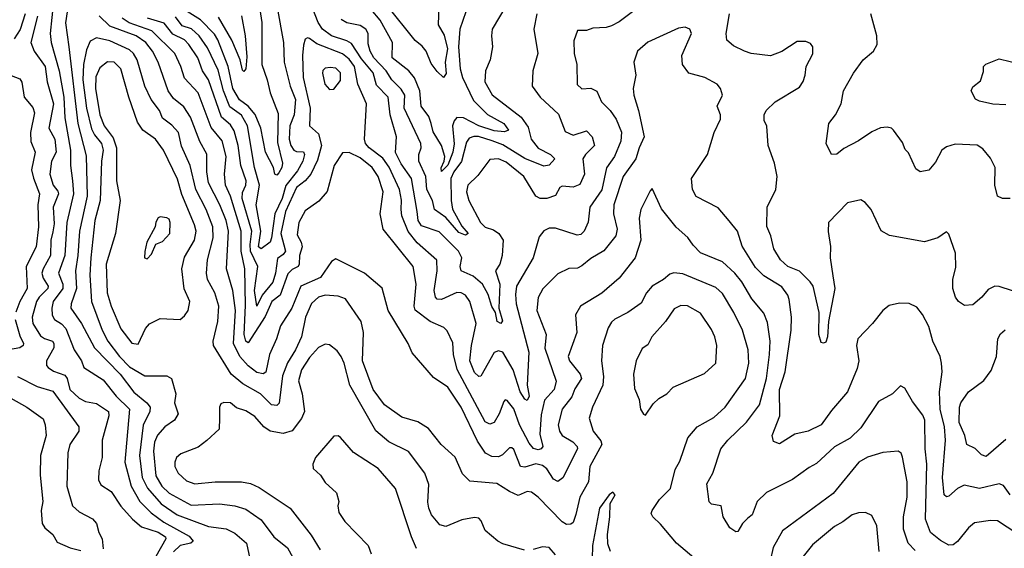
# Model space of a CAD drawing. Extents: x 1678759 to 1859541, y 384609 to 522867.
# Tile 296 of 466: x 1752125 to 1756608, y 514332 to 516738. Entities that reach past the tile are written whole.
import ezdxf

# ---------------------------------------------------------------- set-up
doc = ezdxf.new("R2010")
doc.units = 0

msp = doc.modelspace()

# ---------------------------------------------------------------- linework, layer by layer
at = {"layer": '0CON20XD'}
for points in [[(1753268.7, 516955), (1753326.7, 516635), (1753328.8, 516545), (1753356.7, 516435), (1753380.5, 516375), (1753375.2, 516305), (1753355.6, 516254.4), (1753351.2, 516195), (1753359, 516165), (1753372.7, 516145), (1753385, 516137.6), (1753416.7, 516136.7), (1753421.9, 516125), (1753413.3, 516095), (1753389.3, 516050.7), (1753336.1, 515983.9), (1753319.6, 515925), (1753285.9, 515855), (1753271.4, 515745)], [(1753203.9, 516875), (1753227.2, 516725), (1753226.9, 516535), (1753251.9, 516465), (1753265.1, 516405.1), (1753301.5, 516311.5), (1753298.9, 516178.9), (1753321.6, 516085), (1753318.4, 516065), (1753305, 516041.1), (1753295, 516030), (1753285.8, 516035.8), (1753280.9, 516065), (1753243.5, 516135), (1753222.8, 516245), (1753196.7, 516306.7), (1753165, 516344.1), (1753125, 516373.3), (1753095.1, 516425), (1753074.6, 516525), (1753026.7, 516646.7), (1753011.6, 516671.6), (1752947.7, 516737.7), (1752887.6, 516775)], [(1752278.5, 516821.5), (1752263.2, 516675), (1752267.6, 516635), (1752305, 516505.7), (1752325.9, 516385), (1752330.9, 516290.9), (1752355.5, 516145), (1752356.1, 516073.9), (1752365.6, 516004.4), (1752370.3, 515945), (1752339.9, 515815), (1752330, 515665), (1752301, 515585), (1752321.2, 515535), (1752321.5, 515515), (1752276.8, 515455), (1752271, 515425), (1752273.1, 515393.1), (1752283.3, 515373.3), (1752315, 515354.3), (1752335, 515333.2), (1752372.7, 515235), (1752406.2, 515185), (1752416.8, 515155), (1752505, 515098.4), (1752564.1, 515025), (1752625.2, 514965), (1752603.3, 514725), (1752632.2, 514615), (1752671.6, 514545), (1752723, 514493), (1752781.5, 514451.5), (1752897, 514387), (1752914.1, 514365), (1752904.4, 514355.6), (1752855, 514345.1), (1752824.5, 514315.5)], [(1754347.3, 516815), (1754276.4, 516695), (1754272.7, 516665), (1754277.8, 516615), (1754267.8, 516555), (1754246.2, 516505), (1754242.4, 516455), (1754275.6, 516395.6), (1754408.4, 516295), (1754439.5, 516249.5), (1754453.2, 516195), (1754485, 516154), (1754542.2, 516125), (1754562.2, 516105), (1754535, 516075.4), (1754511.1, 516071.1), (1754425, 516105.9), (1754325, 516168.2), (1754276.7, 516186.7), (1754213.6, 516206.4), (1754192.9, 516207.1), (1754171, 516199), (1754159.8, 516180.2), (1754137.2, 516092.8), (1754101.6, 516045), (1754087.7, 516015), (1754089.4, 515915), (1754096.1, 515876.1), (1754137.8, 515797.8), (1754167.1, 515765), (1754155, 515757.5), (1754125, 515770.3), (1754065, 515837.6), (1754013.4, 515875), (1754004, 515915), (1753978.6, 515965), (1753974.5, 516025), (1753942.1, 516095), (1753942.9, 516125), (1753952.9, 516155), (1753951.1, 516175), (1753875.5, 516335), (1753878.8, 516395), (1753862.4, 516422.4), (1753819, 516465), (1753794.1, 516505), (1753736.6, 516565), (1753720.4, 516595), (1753711.5, 516628.5), (1753711.4, 516675), (1753700.8, 516695), (1753675, 516711.9), (1753615, 516724.1), (1753589.2, 516739.2)], [(1752149.4, 516765), (1752126.2, 516693.8), (1752099.1, 516650.9)], [(1752344.8, 516805), (1752333.9, 516723.9), (1752348.6, 516615), (1752388.8, 516265), (1752428.1, 516118.1), (1752431.8, 515935), (1752397.3, 515775), (1752390.1, 515665), (1752379, 515595), (1752383.9, 515515), (1752359, 515445), (1752357.4, 515425), (1752405.7, 515355), (1752464.8, 515245), (1752581.6, 515125), (1752645, 515043.5), (1752704.1, 514995), (1752718.9, 514975), (1752716.9, 514955), (1752686.8, 514893.2), (1752670.5, 514755), (1752681.9, 514655), (1752706, 514606), (1752769.1, 514535), (1752841.3, 514485), (1752985, 514430.9), (1753065, 514420.8), (1753105, 514401.1), (1753157.8, 514355), (1753173.1, 514285)], [(1754915, 516774.6), (1754855, 516728.4), (1754819.9, 516710.1), (1754795, 516702.4), (1754735, 516698.9), (1754705, 516688.9), (1754665, 516688.6), (1754647.9, 516642.1), (1754648.9, 516585), (1754661.1, 516535), (1754663.1, 516443.1), (1754685, 516423.1), (1754725, 516426), (1754752.5, 516412.5), (1754773.5, 516365), (1754813.8, 516325), (1754840.3, 516285), (1754865.7, 516225.7), (1754861.6, 516185), (1754832.6, 516115), (1754796.2, 516063.8), (1754775, 515964.5), (1754721.6, 515885), (1754712.7, 515817.3), (1754694.4, 515775.6), (1754679.3, 515760.7), (1754663.1, 515756.9), (1754565, 515789.7), (1754535, 515789.6), (1754512.2, 515777.8), (1754490.8, 515749.2), (1754463.4, 515655), (1754387.1, 515525), (1754382.1, 515487.9), (1754385.9, 515445), (1754442.4, 515225), (1754436.1, 515075), (1754444.1, 515025), (1754435, 515005.4), (1754425, 515010.8), (1754403.8, 515045), (1754371.7, 515145), (1754324.4, 515224.4), (1754305, 515231.6), (1754285, 515223.4), (1754225, 515116.2), (1754215, 515114.1), (1754195, 515131.8), (1754175.2, 515185), (1754182.4, 515255), (1754203.5, 515355), (1754173.8, 515455), (1754155, 515484.5), (1754135, 515495.3), (1754115, 515495.9), (1754045, 515465.3), (1754026, 515466), (1754017.9, 515475), (1754012.1, 515505), (1754025.7, 515595.7), (1754023.5, 515643.5), (1753935, 515723.2), (1753894.4, 515774.4), (1753865.3, 515845), (1753861.2, 515875), (1753863.3, 515916.7), (1753854, 515965), (1753807.3, 516067.3), (1753778.2, 516108.2), (1753716.1, 516155), (1753699.1, 516175), (1753695.3, 516195), (1753704.7, 516355), (1753665.2, 516445), (1753648.6, 516525), (1753625, 516558.9), (1753595, 516582.8), (1753478.5, 516628.5), (1753445, 516653.3), (1753435, 516655.4), (1753425, 516648.9), (1753417, 516623), (1753412.3, 516575), (1753415.5, 516475.5), (1753448.2, 516335), (1753444.5, 516254.5), (1753485, 516219.1), (1753498.3, 516165), (1753481.3, 516098.7), (1753450.2, 516035), (1753425.4, 516004.6), (1753385, 515974.2), (1753335, 515865.9), (1753313.8, 515765), (1753334.4, 515685), (1753325, 515669.7), (1753298, 515652), (1753289.4, 515585), (1753276.7, 515543.3), (1753229.6, 515485), (1753205, 515434.5), (1753194.3, 515505), (1753209.4, 515615), (1753175.8, 515685), (1753173.6, 515715), (1753181.5, 515775), (1753137.1, 515925), (1753138.9, 515951.1), (1753155.2, 515985), (1753156.3, 516005), (1753131.9, 516075), (1753119.4, 516165), (1753101.8, 516231.8), (1753085, 516260.3), (1753043.5, 516295), (1752985, 516464.6), (1752957.1, 516505), (1752935.2, 516565), (1752895, 516625.8), (1752875, 516646.3), (1752822.2, 516672.2), (1752782.8, 516722.8), (1752707.1, 516745)], [(1754480, 516765), (1754466.2, 516695), (1754483.4, 516585), (1754461.8, 516505), (1754458.9, 516435), (1754495.5, 516385.5), (1754578.9, 516308.9), (1754608.6, 516228.6), (1754645, 516212), (1754705, 516231.9), (1754732.2, 516205), (1754742.1, 516165), (1754700.5, 516125), (1754688.5, 516105), (1754696.2, 516035), (1754675, 515988.1), (1754645, 515976.4), (1754595, 515981.1), (1754584.4, 515975), (1754565, 515937.5), (1754525, 515924), (1754495, 515924.7), (1754474.8, 515934.8), (1754420.8, 516025), (1754340.5, 516090.5), (1754304.7, 516105.3), (1754265, 516101.5), (1754211.6, 516028.4), (1754165.4, 515985), (1754158.8, 515955), (1754169.2, 515915), (1754222.8, 515815), (1754245, 515794.6), (1754281.8, 515781.8), (1754306, 515765), (1754325.6, 515735), (1754322, 515665), (1754311.6, 515625), (1754292, 515595), (1754311.6, 515535), (1754306.8, 515425), (1754322.5, 515367.5), (1754315, 515355.6), (1754299.1, 515365), (1754291.5, 515405), (1754275, 515432.9), (1754258, 515488), (1754231.7, 515535), (1754190.4, 515570.4), (1754135, 515595.8), (1754130.9, 515615), (1754138, 515655), (1754123.6, 515685), (1754035, 515772.9), (1753955, 515800), (1753939.7, 515825), (1753935.4, 515865.4), (1753908.5, 516015), (1753861.9, 516081.9), (1753836.7, 516133.3), (1753840.8, 516205), (1753812.4, 516305), (1753803.3, 516385), (1753750.2, 516440.2), (1753735, 516495.9), (1753680.8, 516560.8), (1753635, 516630.3), (1753615, 516642.2), (1753545, 516664.3), (1753503.6, 516695), (1753483.9, 516725), (1753457.1, 516795)], [(1754155.7, 516774.3), (1754129.5, 516695), (1754122.7, 516615), (1754131, 516515), (1754140.8, 516475), (1754190.5, 516370.5), (1754255, 516306.1), (1754330, 516265), (1754350, 516235), (1754332.9, 516227.1), (1754285, 516231.6), (1754216, 516255), (1754145, 516291), (1754115, 516292.7), (1754102.6, 516277.4), (1754095.5, 516254.5), (1754102.8, 516172.8), (1754097.1, 516135), (1754075, 516076.4), (1754045, 516048), (1754043.3, 516063.3), (1754058.2, 516095), (1754060.3, 516115), (1754044.8, 516165), (1754008, 516228), (1753998.3, 516265), (1753987.2, 516297.2), (1753953.5, 516345), (1753946.8, 516415), (1753923.2, 516473.2), (1753896.7, 516505), (1753820.9, 516565), (1753821.8, 516635), (1753766.6, 516736.6), (1753725, 516783.9)], [(1754033.4, 516805), (1754029.8, 516715), (1754057.9, 516667.9), (1754072.9, 516605), (1754061.8, 516545), (1754066.6, 516493.4), (1754055, 516475.8), (1754025, 516503), (1753998.4, 516538.4), (1753975, 516594.4), (1753958.2, 516618.2), (1753925, 516642.9), (1753796.5, 516805)], [(1755692.4, 516457.6), (1755701.9, 516485), (1755705.6, 516525), (1755736.6, 516583.4), (1755736.2, 516615), (1755725, 516630), (1755705, 516638.8), (1755665, 516639.4), (1755595, 516593.1), (1755543.4, 516573.4), (1755455, 516583.6), (1755425, 516594.5), (1755375, 516618.9), (1755345.4, 516645.4), (1755342, 516675), (1755357.3, 516765)], [(1756635, 515924.3), (1756600, 515925), (1756576.7, 515935), (1756565.8, 515985), (1756566.5, 516065), (1756545, 516108), (1756510.7, 516150.7), (1756485, 516166.9), (1756385, 516171.2), (1756345, 516159.6), (1756323.1, 516145), (1756295, 516090), (1756265, 516053.3), (1756225, 516046.2), (1756205, 516060), (1756172.7, 516132.7), (1756157, 516147), (1756145, 516178.8), (1756104.3, 516235), (1756094.5, 516244.5), (1756075, 516248.5), (1756045, 516245.4), (1756005, 516228.2), (1755945, 516186.4), (1755878, 516152), (1755845, 516125.7), (1755822, 516125), (1755796.7, 516175), (1755808.8, 516265), (1755839.2, 516305), (1755865.3, 516354.7), (1755875.6, 516415), (1755921.5, 516495), (1755965, 516556), (1756012, 516595), (1756028.8, 516625), (1756028.1, 516665), (1756000, 516765)], [(1752205.9, 516754.1), (1752175.8, 516635), (1752190, 516595), (1752241.4, 516525), (1752249.5, 516455), (1752279.3, 516355), (1752257.8, 516245), (1752284.8, 516194.8), (1752290.8, 516135), (1752269.8, 516095), (1752262.2, 516035), (1752277.1, 515985), (1752298.2, 515958.2), (1752300.9, 515945), (1752276.7, 515885), (1752281, 515809), (1752275, 515773.3), (1752267.2, 515735), (1752265.6, 515665), (1752231.2, 515605), (1752226.2, 515585), (1752231.1, 515561.1), (1752253.9, 515525), (1752252.7, 515515), (1752213.2, 515475), (1752201.3, 515455), (1752182.3, 515385), (1752185.2, 515355.2), (1752219.9, 515299.9), (1752237.3, 515287.3), (1752274.3, 515275), (1752280.7, 515265), (1752279.7, 515245), (1752246.2, 515185), (1752247.1, 515165), (1752253.8, 515155), (1752278.3, 515138.3), (1752331, 515121), (1752340.7, 515105), (1752353.4, 515055), (1752395, 515015.3), (1752425, 515000.9), (1752475, 514991.7), (1752529.2, 514955), (1752530.5, 514935), (1752500.4, 514825), (1752500.5, 514745), (1752484.6, 514685), (1752484.1, 514644.1), (1752495, 514620.5), (1752540.7, 514590.7), (1752585, 514523.8), (1752637.9, 514465), (1752679.5, 514429.5), (1752755, 514405.1), (1752788.4, 514385), (1752790.4, 514375), (1752745.2, 514295)], [(1756317.7, 514367.7), (1756271.8, 514405), (1756249.8, 514465), (1756255.2, 514715), (1756247.5, 514785), (1756246.7, 514915), (1756237.7, 514937.7), (1756190.6, 515000.6), (1756155, 515061.2), (1756135, 515071.2), (1756098.8, 515035), (1756035, 515001.2), (1755955, 514880.6), (1755907, 514833), (1755835.3, 514794.7), (1755752.3, 514717.7), (1755719.4, 514700.6), (1755643.8, 514645), (1755525, 514586.9), (1755483.5, 514545), (1755460, 514485), (1755441.1, 514468.9), (1755416.2, 514445), (1755395, 514408.8), (1755385, 514408), (1755358.8, 514425), (1755328.1, 514475), (1755318.8, 514525), (1755275, 514532.5), (1755265, 514543.8), (1755253.8, 514625), (1755280.9, 514675), (1755317.1, 514785), (1755348.8, 514825), (1755435, 514906.2), (1755493.4, 514985), (1755525.2, 515105), (1755539.3, 515215), (1755542.4, 515275), (1755529.9, 515359.9), (1755512.7, 515402.8), (1755457.9, 515467.9), (1755412.9, 515545), (1755381.8, 515585), (1755325, 515635.9), (1755225, 515677.8), (1755191.6, 515711.6), (1755167.6, 515747.6), (1755113.9, 515793.9), (1755047.9, 515877.9), (1755005, 515970), (1754995, 515960), (1754953.5, 515875), (1754946.2, 515835), (1754953.8, 515735), (1754927.8, 515655), (1754855, 515562.2), (1754775, 515493.8), (1754678.1, 515435), (1754655.5, 515395), (1754661.8, 515315), (1754621.6, 515205), (1754628.1, 515185), (1754677.1, 515125), (1754682.6, 515105), (1754652.2, 515057.8), (1754638.8, 515021.2), (1754594.7, 514965), (1754576.4, 514895), (1754582.3, 514865), (1754595, 514845.4), (1754643.3, 514816.7), (1754663.9, 514795), (1754664.7, 514785), (1754597.7, 514652.3), (1754575, 514636.9), (1754555, 514647.3), (1754524.6, 514694.6), (1754505, 514709), (1754475, 514716.1), (1754425, 514701.7), (1754405, 514704.6), (1754375, 514782), (1754365, 514790), (1754355, 514789.4), (1754322.6, 514757.4), (1754305, 514748.6), (1754275, 514750.2), (1754245.4, 514765), (1754209.6, 514819.6), (1754135.2, 514975), (1754075, 515065.5), (1754009.3, 515109.3), (1753911.7, 515221.7), (1753894.2, 515265), (1753803.2, 515415), (1753775.9, 515515.9), (1753695, 515584.5), (1753565, 515649.2), (1753545, 515638), (1753493.9, 515565), (1753404.6, 515525.4), (1753364, 515426), (1753312, 515345), (1753294.6, 515285), (1753261.8, 515215), (1753245.9, 515134.1), (1753233.6, 515126.4), (1753205, 515132.9), (1753165, 515163.2), (1753127.9, 515205), (1753098.9, 515265), (1753107, 515415), (1753095.7, 515505.7), (1753066.1, 515605), (1753076.2, 515775), (1753065, 515823.8), (1753035.6, 515895.6), (1752983.8, 515995), (1752976.4, 516045), (1752976.7, 516126.7), (1752945, 516183.5), (1752903.3, 516295), (1752871.8, 516341.8), (1752825, 516379.3), (1752800.2, 516415), (1752755.2, 516545), (1752728.9, 516595), (1752698.8, 516635), (1752654.9, 516664.9), (1752535, 516708.5), (1752486.7, 516755)], [(1756635.2, 514575.2), (1756605, 514618.9), (1756585, 514626.2), (1756495, 514603.9), (1756425, 514619.5), (1756395.6, 514605), (1756355, 514568.9), (1756345, 514567.1), (1756335, 514576), (1756326.6, 514655), (1756340.8, 514825), (1756335.5, 514885), (1756316.7, 514965), (1756312.7, 515045), (1756325.6, 515135), (1756322.9, 515175), (1756315.6, 515205), (1756282.5, 515275), (1756265, 515342), (1756236.4, 515396.4), (1756209.5, 515429.5), (1756175, 515446.9), (1756131.7, 515448.3), (1756083.2, 515436.8), (1756055.5, 515414.5), (1756008.5, 515355), (1755940.9, 515285), (1755934.7, 515255), (1755945.9, 515185), (1755938.7, 515151.3), (1755894.8, 515045), (1755820.6, 514959.4), (1755775, 514894.5), (1755715, 514866.2), (1755655, 514851.1), (1755585, 514808), (1755558, 514818), (1755551.4, 514845), (1755585.7, 514935), (1755584.4, 515055), (1755610.6, 515135), (1755637.3, 515325), (1755639.8, 515385), (1755629.1, 515465), (1755622, 515485), (1755595, 515522.7), (1755512.8, 515572.8), (1755475, 515610.8), (1755415, 515707.5), (1755393.6, 515775), (1755355, 515822.5), (1755305, 515882.5), (1755205, 515934.2), (1755188.1, 515965), (1755184.6, 516015.4), (1755256.2, 516125), (1755287.1, 516225), (1755315.4, 516285), (1755315.5, 516305), (1755300.6, 516345), (1755325.6, 516395), (1755315.7, 516425), (1755300.8, 516445), (1755245, 516474.4), (1755171.2, 516495), (1755143.1, 516535), (1755140.5, 516575), (1755184.3, 516675), (1755176, 516695), (1755155, 516704.3), (1755125, 516698.9), (1754985, 516635.6), (1754937.5, 516595), (1754921.9, 516545), (1754930.6, 516485), (1754918.5, 516425), (1754921.1, 516395), (1754943.1, 516325), (1754968.9, 516205), (1754945.2, 516155), (1754931, 516105), (1754872.6, 516025), (1754830.2, 515895), (1754828.8, 515855), (1754845.8, 515785), (1754838.9, 515755), (1754785, 515685.9), (1754725, 515651.1), (1754685, 515617.5), (1754665, 515607.7), (1754625, 515605.7), (1754575, 515582.2), (1754506.5, 515513.5), (1754486.4, 515473.6), (1754480.3, 515415), (1754522.2, 515305), (1754516.2, 515243.8), (1754567.3, 515092.7), (1754558.7, 515055), (1754513.8, 515006.2), (1754499.2, 514939.2), (1754492.5, 514852.5), (1754506.7, 514795), (1754499.2, 514785), (1754485, 514781.2), (1754465, 514786.2), (1754445, 514810.8), (1754401.4, 514895), (1754375, 514967.1), (1754345, 515005.6), (1754335, 515007.5), (1754329.6, 515000.4), (1754308.4, 514945), (1754285, 514904.5), (1754265, 514897.9), (1754245, 514907.3), (1754116.3, 515146.3), (1754100.2, 515215), (1754097, 515267), (1754071.7, 515321.7), (1754056.7, 515336.7), (1753994.6, 515364.6), (1753925.7, 515415.7), (1753920.6, 515435), (1753929.8, 515535), (1753916.4, 515615), (1753779.7, 515785), (1753766, 515855), (1753779.3, 515955), (1753756.4, 516025), (1753730.3, 516065), (1753675, 516108.8), (1753625, 516133.8), (1753595, 516131.9), (1753556.8, 516075), (1753524.2, 515955.8), (1753487.5, 515912.5), (1753425, 515867.9), (1753395.8, 515815), (1753388.5, 515758.5), (1753407.1, 515725), (1753411.2, 515705), (1753398.7, 515665), (1753397.9, 515625), (1753393.5, 515615), (1753365, 515601.9), (1753345, 515581.8), (1753311.5, 515485), (1753272.6, 515455), (1753242, 515388), (1753165, 515267.1), (1753155, 515274.5), (1753146.6, 515305), (1753152.9, 515437.1), (1753150, 515605), (1753133.6, 515685), (1753132.9, 515775), (1753084.8, 515935), (1753061.3, 515985), (1753057.4, 516035), (1753064.5, 516115), (1753046.9, 516186.9), (1752997.2, 516247.2), (1752937.8, 516405), (1752875, 516471.5), (1752858.4, 516525), (1752830.5, 516585), (1752727.2, 516687.2), (1752623.5, 516723.5), (1752590.7, 516745)], [(1753271.4, 515745), (1753265.8, 515725), (1753225, 515695.3), (1753212.7, 515705), (1753223.2, 515775), (1753201.6, 515895), (1753217.2, 515985), (1753193.5, 516065), (1753162.8, 516255), (1753135, 516304), (1753082, 516342), (1753053.2, 516415), (1753028.6, 516508.6), (1752979.4, 516609.4), (1752941.6, 516665), (1752907.1, 516697.1), (1752865, 516710.8), (1752835, 516751.4)], [(1753134.8, 516755), (1753151, 516665), (1753158.6, 516568.6), (1753155, 516514.4), (1753145, 516501.9), (1753138.6, 516508.6), (1753128.1, 516555), (1753090.6, 516645), (1753030, 516750)], [(1755195, 514288.6), (1755115, 514355.8), (1755042.4, 514442.4), (1755007.1, 514475), (1755000.9, 514490.9), (1755004.4, 514505), (1755038.5, 514555), (1755087.8, 514605), (1755109.1, 514690.9), (1755131.1, 514728.9), (1755166.5, 514835), (1755209.4, 514885), (1755285, 514927.8), (1755337.1, 514975), (1755430, 515105), (1755445.2, 515174.8), (1755442.5, 515235), (1755416.7, 515325), (1755375.9, 515405.9), (1755325, 515491.8), (1755295, 515518.9), (1755145, 515581.8), (1755103.6, 515586.4), (1755085, 515580.6), (1755055.6, 515555), (1755004.1, 515525.9), (1754979.5, 515495), (1754955, 515448.1), (1754894.7, 515405.3), (1754834.2, 515375.8), (1754819.1, 515360.9), (1754803.8, 515335), (1754778.2, 515255), (1754773.7, 515186.3), (1754783.6, 515115), (1754780.3, 515075), (1754733.3, 514975), (1754717.3, 514925), (1754735.9, 514865), (1754770.9, 514820.9), (1754776.3, 514805), (1754721, 514705), (1754714.2, 514635), (1754675.2, 514565), (1754656.9, 514486.9), (1754645, 514449.4), (1754635, 514442.5), (1754615, 514441.2), (1754595, 514453.1), (1754485, 514565.5), (1754455, 514588.2), (1754435, 514590.4), (1754395, 514572.5), (1754355, 514590.5), (1754297.9, 514627.9), (1754175, 514638.1), (1754141.1, 514671.1), (1754107.3, 514747.3), (1754043.3, 514805), (1753986.9, 514876.9), (1753937.9, 514907.9), (1753865, 514928.5), (1753786.2, 514985), (1753733.8, 515055), (1753686.4, 515185), (1753690.8, 515315), (1753679.6, 515365), (1753607.6, 515467.6), (1753575, 515479.6), (1753515, 515484.7), (1753485, 515474.7), (1753453.6, 515446.4), (1753425.7, 515385), (1753408, 515295), (1753380, 515235), (1753343.5, 515176.5), (1753322, 515118), (1753306.4, 514993.6), (1753295, 514981.6), (1753271.8, 514985), (1753221.9, 515035), (1753140.7, 515080.7), (1753087.8, 515125), (1753007.3, 515255), (1753005.3, 515275), (1753026.3, 515365), (1753031.7, 515435), (1753013.2, 515495), (1752980.3, 515555), (1752975.3, 515585), (1752979.5, 515645), (1753005.6, 515745), (1753004.8, 515795), (1752974.4, 515875), (1752926.2, 515965), (1752901.3, 516075), (1752862.3, 516162.3), (1752847.7, 516225), (1752818.1, 516258.1), (1752775, 516289.5), (1752761.4, 516325), (1752722.9, 516375), (1752695.2, 516435), (1752660, 516555), (1752643.3, 516585), (1752625, 516601.3), (1752535, 516642.3), (1752475, 516656.2), (1752445, 516641.1), (1752428.3, 516601.7), (1752415.8, 516535), (1752412.6, 516465), (1752429.2, 516335), (1752451.8, 516241.8), (1752464.7, 516214.7), (1752498, 516175), (1752505.5, 516144.5), (1752496.9, 516095), (1752491.2, 515915), (1752467.5, 515825), (1752448.5, 515655), (1752444.2, 515575.8), (1752451.5, 515455), (1752500.2, 515325), (1752525.8, 515275.8), (1752578.8, 515205), (1752625, 515158), (1752695, 515117.4), (1752795, 515117.8), (1752815.4, 515105.4), (1752835.3, 515035), (1752830, 514995), (1752847.1, 514945), (1752830, 514915), (1752785, 514884.7), (1752752.2, 514847.8), (1752738.8, 514815), (1752734.4, 514774.4), (1752745, 514661.5), (1752772.5, 514615), (1752805, 514584), (1752905, 514528.6), (1753035, 514534.8), (1753105, 514526.3), (1753155, 514510.8), (1753225, 514462), (1753281.3, 514385), (1753344.7, 514335), (1753442.3, 514155)], [(1752665, 515260.8), (1752697.4, 515332.6), (1752715.4, 515354.6), (1752765, 515378.6), (1752855, 515374.2), (1752875, 515390), (1752891.4, 515415), (1752898.9, 515455), (1752873.6, 515513.6), (1752862.5, 515605), (1752875, 515657.8), (1752921.5, 515735), (1752928.5, 515775), (1752921.2, 515805), (1752862.9, 515942.9), (1752842.9, 516012.9), (1752779.6, 516145), (1752743.8, 516195), (1752685.2, 516235.2), (1752661.9, 516271.9), (1752621.2, 516385), (1752584.7, 516515), (1752555, 516544.6), (1752525, 516546), (1752490.3, 516519.7), (1752472, 516478), (1752469.4, 516425), (1752490.3, 516305), (1752509.5, 516255), (1752550.1, 516200.1), (1752565.1, 516155), (1752565.7, 516005), (1752581.9, 515915), (1752560.8, 515765), (1752517.8, 515625), (1752523.4, 515495), (1752541, 515435), (1752585, 515330.5), (1752635, 515265.6), (1752665, 515260.8)], [(1756615, 516350), (1756556.4, 516353.6), (1756495, 516367.5), (1756477, 516377), (1756456.7, 516415), (1756465, 516432.5), (1756499.7, 516460.3), (1756513, 516503), (1756513.3, 516525), (1756523.9, 516536.1), (1756585, 516560), (1756685, 516535.7)], [(1752058.1, 516495), (1752125, 516469.4), (1752134, 516454), (1752145.4, 516385), (1752185, 516338.1), (1752192.2, 516315), (1752174.2, 516225), (1752175, 516184), (1752194.8, 516135), (1752178.9, 516055), (1752186.9, 516016.9), (1752215.6, 515945), (1752208, 515895), (1752210.8, 515795), (1752199.6, 515705), (1752154.1, 515615), (1752158.4, 515515), (1752124.8, 515455), (1752106.7, 515406.7)], [(1753535, 516420), (1753555, 516422.5), (1753585, 516461.9), (1753586.1, 516496.1), (1753565, 516516.9), (1753538.9, 516521.1), (1753515, 516517.1), (1753505, 516507.1), (1753503.1, 516495), (1753514.2, 516444.2), (1753535, 516420)], [(1756706.2, 515485), (1756585, 515524.2), (1756564.4, 515525.6), (1756535, 515510.8), (1756506, 515475), (1756465, 515440.8), (1756427.3, 515437.3), (1756400, 515455), (1756385.7, 515475.7), (1756374.3, 515515), (1756374.4, 515555), (1756387.8, 515612.2), (1756385.4, 515675), (1756355, 515762.5), (1756345, 515772.5), (1756305, 515745.8), (1756245, 515727.5), (1756085, 515756), (1756047.7, 515777.7), (1756002.5, 515875), (1755975, 515906), (1755955, 515918.6), (1755894.2, 515905), (1755807.1, 515815), (1755805.9, 515774.1), (1755816.3, 515706.3), (1755814.6, 515655), (1755827.1, 515572.9), (1755835.9, 515515), (1755807.8, 515365), (1755802.5, 515295), (1755795, 515270.8), (1755785, 515265.6), (1755775, 515269.2), (1755763.3, 515305), (1755765.5, 515405), (1755737.5, 515525), (1755724.6, 515545), (1755675, 515593.2), (1755621.9, 515615), (1755589.1, 515645), (1755558.9, 515695), (1755544.6, 515755), (1755526.6, 515796.6), (1755527.7, 515885), (1755567.2, 515965), (1755574.1, 516025), (1755562.1, 516085), (1755532.9, 516165), (1755527, 516253), (1755515, 516280), (1755514.4, 516305), (1755524.3, 516325), (1755564.4, 516365), (1755675, 516431.4), (1755692.4, 516457.6)], [(1752705, 515650), (1752725, 515671.2), (1752745, 515716.7), (1752775, 515728), (1752808.6, 515765), (1752810.6, 515815), (1752805, 515830), (1752795, 515835.8), (1752765, 515841.2), (1752755, 515836.2), (1752745, 515816.7), (1752742, 515795), (1752704.4, 515725), (1752693.9, 515683.9), (1752693.3, 515655), (1752705, 515650)], [(1754975, 514938.8), (1755010, 514990), (1755035, 515014.2), (1755072, 515035), (1755100, 515065), (1755242.6, 515127.4), (1755294.5, 515175.5), (1755298.8, 515255), (1755290, 515295), (1755275, 515327.5), (1755225, 515401.9), (1755165, 515435.5), (1755135, 515436.7), (1755105, 515422), (1755065.9, 515364.1), (1755002.5, 515295), (1754985, 515258.6), (1754958.6, 515241.4), (1754931.5, 515185), (1754920.4, 515125), (1754925, 515060), (1754945, 515010), (1754952, 514965), (1754965, 514942.5), (1754975, 514938.8)], [(1752104.3, 515374.3), (1752125, 515298.9), (1752142.5, 515265), (1752140.4, 515255), (1752125.2, 515244.8), (1752073.8, 515235)], [(1756615, 514827.8), (1756525, 514750.8), (1756505, 514757.1), (1756475, 514787.3), (1756437.5, 514805), (1756428.2, 514845), (1756403.3, 514905), (1756403.8, 514975), (1756410.5, 514995), (1756445.9, 515044.1), (1756515, 515096.2), (1756548.5, 515141.5), (1756572.3, 515205), (1756578.2, 515285), (1756591.5, 515308.5), (1756612.7, 515327.3)], [(1754423.6, 514323.6), (1754325, 514352.9), (1754302, 514365), (1754245, 514413.8), (1754226.8, 514456.8), (1754215, 514469.2), (1754195, 514472.5), (1754138.2, 514461.8), (1754065, 514431.1), (1754038.6, 514438.6), (1753999.6, 514485), (1753987.2, 514515), (1753982.7, 514542.8), (1753987.1, 514622.9), (1753970.3, 514675), (1753895, 514772.5), (1753805, 514816.6), (1753746.4, 514866.4), (1753628.1, 515075), (1753602.6, 515175), (1753589.2, 515205), (1753570.5, 515230.5), (1753535, 515258.8), (1753515, 515261.2), (1753485, 515246.4), (1753445, 515200.5), (1753408.1, 515145), (1753393.7, 515095), (1753411.3, 515035), (1753421.1, 514955), (1753407.4, 514922.6), (1753365, 514866.6), (1753324.7, 514854.7), (1753265, 514865.3), (1753237.1, 514885), (1753195, 514932), (1753155, 514957.8), (1753111.8, 514971.8), (1753085, 514994.3), (1753054.2, 514995.8), (1753040.8, 514989.2), (1753034.3, 514975), (1753034.3, 514924.3), (1753032.5, 514875), (1752977.1, 514822.9), (1752937.6, 514792.4), (1752858.3, 514761.7), (1752839.2, 514745), (1752831.4, 514725), (1752831.9, 514705), (1752845.8, 514675), (1752885, 514640), (1752922.5, 514625), (1753015, 514635.3), (1753135, 514635.3), (1753175, 514626.7), (1753215, 514608.5), (1753357.1, 514515), (1753452.1, 514392.1), (1753492.7, 514325)], [(1752115, 515113.9), (1752205, 515069.2), (1752275, 515047.5), (1752394.5, 514885), (1752394.5, 514865), (1752353.1, 514805), (1752343.7, 514766.3), (1752340, 514615), (1752365.5, 514525), (1752395, 514497.7), (1752456.5, 514466.5), (1752475, 514445.8), (1752484.7, 514404.7), (1752500, 514375), (1752505, 514330)], [(1752085, 515016.3), (1752157.5, 514975), (1752231.2, 514921.2), (1752240.4, 514895), (1752245.8, 514845), (1752219.2, 514755), (1752218.4, 514665), (1752230.4, 514545), (1752222.9, 514505), (1752227.5, 514445), (1752238.6, 514425), (1752275, 514395.6), (1752295, 514360.7), (1752354.5, 514335), (1752403, 514323)], [(1753931.6, 514331.6), (1753908.2, 514385), (1753835.6, 514605), (1753757.1, 514695), (1753645, 514767.9), (1753585, 514837.1), (1753574.3, 514844.3), (1753555, 514842.9), (1753471.4, 514745), (1753460, 514715), (1753461.2, 514695), (1753494, 514665), (1753515, 514632), (1753566.9, 514585), (1753578.6, 514545), (1753573.8, 514525), (1753578.6, 514495), (1753605.4, 514455), (1753711.1, 514345), (1753725, 514307.5)], [(1756202.2, 514322.2), (1756170.8, 514355), (1756149.7, 514419.7), (1756148.8, 514475), (1756166.1, 514565), (1756165.8, 514635), (1756145, 514746.7), (1756138.1, 514765), (1756125, 514774.4), (1756055, 514768.5), (1755985, 514746.6), (1755945.2, 514724.8), (1755828.5, 514581.5), (1755598.7, 514411.3), (1755555, 514336.2), (1755541.7, 514275)], [(1754815, 514318), (1754802.9, 514352.9), (1754800.8, 514395), (1754812.7, 514475), (1754813.9, 514536.1), (1754835.6, 514575), (1754825, 514588), (1754808.8, 514575), (1754764.5, 514514.5), (1754732.9, 514345), (1754731.2, 514285)], [(1756038.3, 514318.3), (1756027.3, 514435), (1756005, 514481.2), (1755975.6, 514495.6), (1755945, 514494.3), (1755915, 514484.4), (1755873, 514453), (1755835, 514432.1), (1755735, 514347.5), (1755692.7, 514295)], [(1756665, 514400), (1756577.6, 514457.6), (1756545, 514459.6), (1756472, 514448), (1756445, 514425.5), (1756395, 514363.3), (1756375, 514348.8), (1756355, 514347.2), (1756317.7, 514367.7)], [(1754565, 514302.5), (1754535.4, 514335.4), (1754505, 514339.4), (1754463.2, 514326.8)]]:
    msp.add_lwpolyline(points, dxfattribs=at)

doc.saveas('drawing.dxf')
